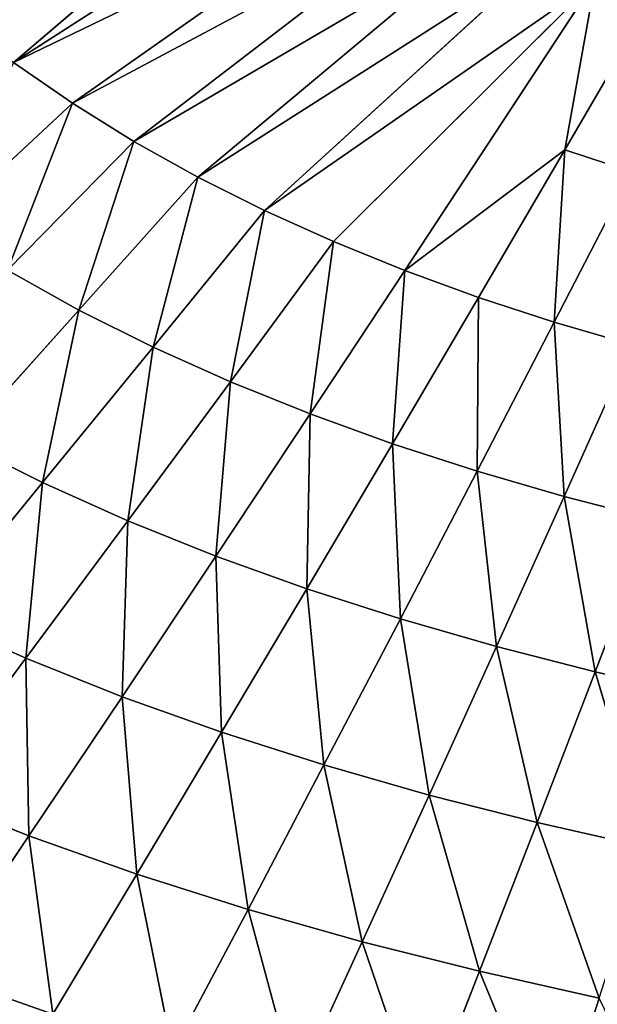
# Model space of a CAD drawing. Extents: x 0 to 500, y 0 to 390.
# Tile 551 of 656: x 199 to 224, y 110 to 152. Entities that reach past the tile are written whole.
import ezdxf

# ---------------------------------------------------------------- set-up
doc = ezdxf.new("R2010")
doc.units = 0
doc.header["$LTSCALE"] = 25.4
doc.layers.get('0').update_dxf_attribs({"linetype": 'CONTINUOUS'})

# ---------------------------------------------------------------- blocks, each defined once
blk = doc.blocks.new('ATLANTA505_-_S_STL')
at = {"color": 0}
for p, q in [((213.597, 30.101, 277.009), (216.165, 31.311, 284.574)), ((213.597, 30.101, 277.009), (216.165, 31.311, 284.574)), ((218.628, 30.192, 278.276), (216.165, 31.311, 284.574)), ((218.628, 30.192, 278.276), (216.165, 31.311, 284.574)), ((218.628, 30.192, 278.276), (221.719, 31.426, 285.799)), ((218.628, 30.192, 278.276), (221.719, 31.426, 285.799)), ((221.719, 31.426, 285.799), (223.778, 30.286, 279.427)), ((221.719, 31.426, 285.799), (223.778, 30.286, 279.427)), ((200.308, 30.994, 280.124), (195.312, 30.897, 278.365)), ((200.308, 30.994, 280.124), (195.312, 30.897, 278.365)), ((199.287, 29.853, 272.464), (195.312, 30.897, 278.365)), ((199.287, 29.853, 272.464), (195.312, 30.897, 278.365)), ((199.287, 29.853, 272.464), (200.308, 30.994, 280.124)), ((199.287, 29.853, 272.464), (200.308, 30.994, 280.124)), ((203.921, 29.932, 274.108), (200.308, 30.994, 280.124)), ((203.921, 29.932, 274.108), (200.308, 30.994, 280.124)), ((203.921, 29.932, 274.108), (205.453, 31.095, 281.742)), ((203.921, 29.932, 274.108), (205.453, 31.095, 281.742)), ((208.693, 30.014, 275.621), (205.453, 31.095, 281.742)), ((208.693, 30.014, 275.621), (205.453, 31.095, 281.742)), ((208.693, 30.014, 275.621), (210.741, 31.201, 283.223)), ((208.693, 30.014, 275.621), (210.741, 31.201, 283.223)), ((210.741, 31.201, 283.223), (213.597, 30.101, 277.009)), ((210.741, 31.201, 283.223), (213.597, 30.101, 277.009)), ((213.597, 30.101, 277.009), (208.693, 30.014, 275.621)), ((213.597, 30.101, 277.009), (208.693, 30.014, 275.621)), ((211.954, 29.076, 269.421), (213.597, 30.101, 277.009)), ((211.954, 29.076, 269.421), (213.597, 30.101, 277.009)), ((213.597, 30.101, 277.009), (218.628, 30.192, 278.276)), ((213.597, 30.101, 277.009), (218.628, 30.192, 278.276)), ((213.597, 30.101, 277.009), (216.472, 29.146, 270.711)), ((213.597, 30.101, 277.009), (216.472, 29.146, 270.711)), ((216.472, 29.146, 270.711), (218.628, 30.192, 278.276)), ((216.472, 29.146, 270.711), (218.628, 30.192, 278.276)), ((218.628, 30.192, 278.276), (223.778, 30.286, 279.427)), ((218.628, 30.192, 278.276), (223.778, 30.286, 279.427)), ((221.106, 29.219, 271.89), (218.628, 30.192, 278.276)), ((221.106, 29.219, 271.89), (218.628, 30.192, 278.276)), ((221.106, 29.219, 271.89), (223.778, 30.286, 279.427)), ((221.106, 29.219, 271.89), (223.778, 30.286, 279.427)), ((199.287, 29.853, 272.464), (194.798, 29.778, 270.684)), ((199.287, 29.853, 272.464), (194.798, 29.778, 270.684)), ((199.151, 28.884, 264.84), (194.798, 29.778, 270.684)), ((199.151, 28.884, 264.84), (194.798, 29.778, 270.684)), ((199.151, 28.884, 264.84), (199.287, 29.853, 272.464)), ((199.151, 28.884, 264.84), (199.287, 29.853, 272.464)), ((203.921, 29.932, 274.108), (199.287, 29.853, 272.464)), ((203.921, 29.932, 274.108), (199.287, 29.853, 272.464)), ((203.288, 28.945, 266.49), (199.287, 29.853, 272.464)), ((203.288, 28.945, 266.49), (199.287, 29.853, 272.464)), ((203.288, 28.945, 266.49), (203.921, 29.932, 274.108)), ((203.288, 28.945, 266.49), (203.921, 29.932, 274.108)), ((208.693, 30.014, 275.621), (203.921, 29.932, 274.108)), ((208.693, 30.014, 275.621), (203.921, 29.932, 274.108)), ((207.557, 29.009, 268.015), (203.921, 29.932, 274.108)), ((207.557, 29.009, 268.015), (203.921, 29.932, 274.108)), ((207.557, 29.009, 268.015), (208.693, 30.014, 275.621)), ((207.557, 29.009, 268.015), (208.693, 30.014, 275.621)), ((211.954, 29.076, 269.421), (208.693, 30.014, 275.621)), ((211.954, 29.076, 269.421), (208.693, 30.014, 275.621)), ((216.472, 29.146, 270.711), (221.106, 29.219, 271.89)), ((216.472, 29.146, 270.711), (221.106, 29.219, 271.89)), ((219.363, 28.322, 264.335), (221.106, 29.219, 271.89)), ((219.363, 28.322, 264.335), (221.106, 29.219, 271.89)), ((221.106, 29.219, 271.89), (225.851, 29.295, 272.963)), ((221.106, 29.219, 271.89), (225.851, 29.295, 272.963)), ((223.599, 28.38, 265.423), (221.106, 29.219, 271.89)), ((223.599, 28.38, 265.423), (221.106, 29.219, 271.89)), ((223.599, 28.38, 265.423), (225.851, 29.295, 272.963)), ((223.599, 28.38, 265.423), (225.851, 29.295, 272.963)), ((199.151, 28.884, 264.84), (195.153, 28.828, 263.061)), ((199.151, 28.884, 264.84), (195.153, 28.828, 263.061)), ((199.875, 28.068, 257.298), (195.153, 28.828, 263.061)), ((199.875, 28.068, 257.298), (195.153, 28.828, 263.061)), ((203.288, 28.945, 266.49), (199.151, 28.884, 264.84)), ((203.288, 28.945, 266.49), (199.151, 28.884, 264.84)), ((203.531, 28.113, 258.932), (199.151, 28.884, 264.84)), ((203.531, 28.113, 258.932), (199.151, 28.884, 264.84)), ((199.875, 28.068, 257.298), (199.151, 28.884, 264.84)), ((199.875, 28.068, 257.298), (199.151, 28.884, 264.84)), ((207.557, 29.009, 268.015), (203.288, 28.945, 266.49)), ((207.557, 29.009, 268.015), (203.288, 28.945, 266.49)), ((207.312, 28.162, 260.449), (203.288, 28.945, 266.49)), ((207.312, 28.162, 260.449), (203.288, 28.945, 266.49)), ((203.531, 28.113, 258.932), (203.288, 28.945, 266.49)), ((203.531, 28.113, 258.932), (203.288, 28.945, 266.49)), ((207.312, 28.162, 260.449), (207.557, 29.009, 268.015)), ((207.312, 28.162, 260.449), (207.557, 29.009, 268.015)), ((211.954, 29.076, 269.421), (207.557, 29.009, 268.015)), ((211.954, 29.076, 269.421), (207.557, 29.009, 268.015)), ((211.215, 28.212, 261.852), (207.557, 29.009, 268.015)), ((211.215, 28.212, 261.852), (207.557, 29.009, 268.015)), ((211.215, 28.212, 261.852), (211.954, 29.076, 269.421)), ((211.215, 28.212, 261.852), (211.954, 29.076, 269.421)), ((216.472, 29.146, 270.711), (211.954, 29.076, 269.421)), ((216.472, 29.146, 270.711), (211.954, 29.076, 269.421)), ((215.234, 28.266, 263.146), (211.954, 29.076, 269.421)), ((215.234, 28.266, 263.146), (211.954, 29.076, 269.421)), ((215.234, 28.266, 263.146), (216.472, 29.146, 270.711)), ((215.234, 28.266, 263.146), (216.472, 29.146, 270.711)), ((216.472, 29.146, 270.711), (219.363, 28.322, 264.335)), ((216.472, 29.146, 270.711), (219.363, 28.322, 264.335)), ((219.363, 28.322, 264.335), (223.599, 28.38, 265.423)), ((219.363, 28.322, 264.335), (223.599, 28.38, 265.423)), ((222.27, 27.615, 257.889), (223.599, 28.38, 265.423)), ((222.27, 27.615, 257.889), (223.599, 28.38, 265.423)), ((223.599, 28.38, 265.423), (227.935, 28.44, 266.414)), ((223.599, 28.38, 265.423), (227.935, 28.44, 266.414)), ((226.105, 27.66, 258.882), (223.599, 28.38, 265.423)), ((226.105, 27.66, 258.882), (223.599, 28.38, 265.423)), ((199.875, 28.068, 257.298), (196.35, 28.026, 255.543)), ((199.875, 28.068, 257.298), (196.35, 28.026, 255.543)), ((201.431, 27.384, 249.884), (196.35, 28.026, 255.543)), ((201.431, 27.384, 249.884), (196.35, 28.026, 255.543)), ((203.531, 28.113, 258.932), (199.875, 28.068, 257.298)), ((203.531, 28.113, 258.932), (199.875, 28.068, 257.298)), ((204.623, 27.417, 251.481), (199.875, 28.068, 257.298)), ((204.623, 27.417, 251.481), (199.875, 28.068, 257.298)), ((201.431, 27.384, 249.884), (199.875, 28.068, 257.298)), ((201.431, 27.384, 249.884), (199.875, 28.068, 257.298)), ((207.312, 28.162, 260.449), (203.531, 28.113, 258.932)), ((207.312, 28.162, 260.449), (203.531, 28.113, 258.932)), ((207.934, 27.452, 252.967), (203.531, 28.113, 258.932)), ((207.934, 27.452, 252.967), (203.531, 28.113, 258.932)), ((204.623, 27.417, 251.481), (203.531, 28.113, 258.932)), ((204.623, 27.417, 251.481), (203.531, 28.113, 258.932)), ((211.215, 28.212, 261.852), (207.312, 28.162, 260.449)), ((211.215, 28.212, 261.852), (207.312, 28.162, 260.449)), ((211.358, 27.49, 254.347), (207.312, 28.162, 260.449)), ((211.358, 27.49, 254.347), (207.312, 28.162, 260.449)), ((207.934, 27.452, 252.967), (207.312, 28.162, 260.449)), ((207.934, 27.452, 252.967), (207.312, 28.162, 260.449)), ((215.234, 28.266, 263.146), (211.215, 28.212, 261.852)), ((215.234, 28.266, 263.146), (211.215, 28.212, 261.852)), ((214.892, 27.53, 255.625), (211.215, 28.212, 261.852)), ((214.892, 27.53, 255.625), (211.215, 28.212, 261.852)), ((211.358, 27.49, 254.347), (211.215, 28.212, 261.852)), ((211.358, 27.49, 254.347), (211.215, 28.212, 261.852)), ((214.892, 27.53, 255.625), (215.234, 28.266, 263.146)), ((214.892, 27.53, 255.625), (215.234, 28.266, 263.146)), ((219.363, 28.322, 264.335), (215.234, 28.266, 263.146)), ((219.363, 28.322, 264.335), (215.234, 28.266, 263.146)), ((218.531, 27.571, 256.804), (215.234, 28.266, 263.146)), ((218.531, 27.571, 256.804), (215.234, 28.266, 263.146)), ((219.363, 28.322, 264.335), (218.531, 27.571, 256.804)), ((219.363, 28.322, 264.335), (218.531, 27.571, 256.804)), ((219.363, 28.322, 264.335), (222.27, 27.615, 257.889)), ((219.363, 28.322, 264.335), (222.27, 27.615, 257.889)), ((211.358, 27.49, 254.347), (207.934, 27.452, 252.967)), ((211.358, 27.49, 254.347), (207.934, 27.452, 252.967)), ((214.892, 27.53, 255.625), (211.358, 27.49, 254.347)), ((214.892, 27.53, 255.625), (211.358, 27.49, 254.347)), ((215.424, 26.918, 248.191), (211.358, 27.49, 254.347)), ((215.424, 26.918, 248.191), (211.358, 27.49, 254.347)), ((212.358, 26.889, 246.949), (211.358, 27.49, 254.347)), ((212.358, 26.889, 246.949), (211.358, 27.49, 254.347)), ((218.531, 27.571, 256.804), (214.892, 27.53, 255.625)), ((218.531, 27.571, 256.804), (214.892, 27.53, 255.625)), ((218.587, 26.948, 249.341), (214.892, 27.53, 255.625)), ((218.587, 26.948, 249.341), (214.892, 27.53, 255.625)), ((215.424, 26.918, 248.191), (214.892, 27.53, 255.625)), ((215.424, 26.918, 248.191), (214.892, 27.53, 255.625)), ((218.531, 27.571, 256.804), (222.27, 27.615, 257.889)), ((218.531, 27.571, 256.804), (222.27, 27.615, 257.889)), ((218.531, 27.571, 256.804), (218.587, 26.948, 249.341)), ((218.531, 27.571, 256.804), (218.587, 26.948, 249.341)), ((218.531, 27.571, 256.804), (221.843, 26.98, 250.402)), ((218.531, 27.571, 256.804), (221.843, 26.98, 250.402)), ((222.27, 27.615, 257.889), (221.843, 26.98, 250.402)), ((222.27, 27.615, 257.889), (221.843, 26.98, 250.402)), ((222.27, 27.615, 257.889), (226.105, 27.66, 258.882)), ((222.27, 27.615, 257.889), (226.105, 27.66, 258.882)), ((222.27, 27.615, 257.889), (225.19, 27.013, 251.38)), ((222.27, 27.615, 257.889), (225.19, 27.013, 251.38)), ((201.15, 26.792, 241.003), (195.415, 27.326, 246.347)), ((201.15, 26.792, 241.003), (195.415, 27.326, 246.347)), ((201.431, 27.384, 249.884), (198.36, 27.354, 248.175)), ((201.431, 27.384, 249.884), (198.36, 27.354, 248.175)), ((203.787, 26.814, 242.644), (198.36, 27.354, 248.175)), ((203.787, 26.814, 242.644), (198.36, 27.354, 248.175)), ((201.15, 26.792, 241.003), (198.36, 27.354, 248.175)), ((201.15, 26.792, 241.003), (198.36, 27.354, 248.175)), ((204.623, 27.417, 251.481), (201.431, 27.384, 249.884)), ((204.623, 27.417, 251.481), (201.431, 27.384, 249.884)), ((206.536, 26.837, 244.179), (201.431, 27.384, 249.884)), ((206.536, 26.837, 244.179), (201.431, 27.384, 249.884)), ((203.787, 26.814, 242.644), (201.431, 27.384, 249.884)), ((203.787, 26.814, 242.644), (201.431, 27.384, 249.884)), ((207.934, 27.452, 252.967), (204.623, 27.417, 251.481)), ((207.934, 27.452, 252.967), (204.623, 27.417, 251.481)), ((209.395, 26.862, 245.613), (204.623, 27.417, 251.481)), ((209.395, 26.862, 245.613), (204.623, 27.417, 251.481)), ((206.536, 26.837, 244.179), (204.623, 27.417, 251.481)), ((206.536, 26.837, 244.179), (204.623, 27.417, 251.481)), ((212.358, 26.889, 246.949), (207.934, 27.452, 252.967)), ((212.358, 26.889, 246.949), (207.934, 27.452, 252.967)), ((209.395, 26.862, 245.613), (207.934, 27.452, 252.967)), ((209.395, 26.862, 245.613), (207.934, 27.452, 252.967)), ((201.15, 26.792, 241.003), (198.628, 26.773, 239.255)), ((201.15, 26.792, 241.003), (198.628, 26.773, 239.255)), ((198.628, 26.773, 239.255), (210.768, 25.957, 228.862)), ((198.628, 26.773, 239.255), (210.768, 25.957, 228.862)), ((198.628, 26.773, 239.255), (212.696, 25.967, 230.204)), ((198.628, 26.773, 239.255), (212.696, 25.967, 230.204)), ((203.787, 26.814, 242.644), (201.15, 26.792, 241.003)), ((203.787, 26.814, 242.644), (201.15, 26.792, 241.003)), ((201.15, 26.792, 241.003), (214.713, 25.979, 231.464)), ((201.15, 26.792, 241.003), (214.713, 25.979, 231.464)), ((206.536, 26.837, 244.179), (203.787, 26.814, 242.644)), ((206.536, 26.837, 244.179), (203.787, 26.814, 242.644)), ((203.787, 26.814, 242.644), (216.814, 25.991, 232.644)), ((203.787, 26.814, 242.644), (216.814, 25.991, 232.644)), ((209.395, 26.862, 245.613), (206.536, 26.837, 244.179)), ((209.395, 26.862, 245.613), (206.536, 26.837, 244.179)), ((206.536, 26.837, 244.179), (218.999, 26.004, 233.747)), ((206.536, 26.837, 244.179), (218.999, 26.004, 233.747)), ((212.358, 26.889, 246.949), (209.395, 26.862, 245.613)), ((212.358, 26.889, 246.949), (209.395, 26.862, 245.613)), ((209.395, 26.862, 245.613), (221.263, 26.018, 234.775)), ((209.395, 26.862, 245.613), (221.263, 26.018, 234.775)), ((215.424, 26.918, 248.191), (212.358, 26.889, 246.949)), ((215.424, 26.918, 248.191), (212.358, 26.889, 246.949)), ((212.358, 26.889, 246.949), (223.606, 26.034, 235.731)), ((212.358, 26.889, 246.949), (223.606, 26.034, 235.731)), ((218.587, 26.948, 249.341), (215.424, 26.918, 248.191)), ((218.587, 26.948, 249.341), (215.424, 26.918, 248.191)), ((215.424, 26.918, 248.191), (223.606, 26.034, 235.731)), ((215.424, 26.918, 248.191), (223.606, 26.034, 235.731)), ((215.424, 26.918, 248.191), (222.297, 26.457, 243.004)), ((215.424, 26.918, 248.191), (222.297, 26.457, 243.004)), ((218.587, 26.948, 249.341), (221.843, 26.98, 250.402)), ((218.587, 26.948, 249.341), (221.843, 26.98, 250.402)), ((218.587, 26.948, 249.341), (222.297, 26.457, 243.004)), ((218.587, 26.948, 249.341), (222.297, 26.457, 243.004)), ((221.843, 26.98, 250.402), (225.19, 27.013, 251.38)), ((221.843, 26.98, 250.402), (225.19, 27.013, 251.38)), ((221.843, 26.98, 250.402), (222.297, 26.457, 243.004)), ((221.843, 26.98, 250.402), (222.297, 26.457, 243.004)), ((221.843, 26.98, 250.402), (225.17, 26.481, 243.946)), ((221.843, 26.98, 250.402), (225.17, 26.481, 243.946)), ((222.297, 26.457, 243.004), (225.17, 26.481, 243.946)), ((222.297, 26.457, 243.004), (225.17, 26.481, 243.946)), ((222.297, 26.457, 243.004), (223.606, 26.034, 235.731)), ((222.297, 26.457, 243.004), (223.606, 26.034, 235.731)), ((222.297, 26.457, 243.004), (226.022, 26.049, 236.618)), ((222.297, 26.457, 243.004), (226.022, 26.049, 236.618))]:
    blk.add_line(p, q, dxfattribs=at)
mesh = blk.add_polyface(dxfattribs=at)
corners = [(196.72, 32.212, 286.058), (200.308, 30.994, 280.124), (195.312, 30.897, 278.365)]
mesh.append_faces([[corners[k] for k in face] for face in [(0, 1, 2)]], dxfattribs={"color": 0})
mesh = blk.add_polyface(dxfattribs=at)
corners = [(216.165, 31.311, 284.574), (213.597, 30.101, 277.009), (210.741, 31.201, 283.223)]
mesh.append_faces([[corners[k] for k in face] for face in [(0, 1, 2)]], dxfattribs={"color": 0})
mesh = blk.add_polyface(dxfattribs=at)
corners = [(216.165, 31.311, 284.574), (218.628, 30.192, 278.276), (213.597, 30.101, 277.009)]
mesh.append_faces([[corners[k] for k in face] for face in [(0, 1, 2)]], dxfattribs={"color": 0})
mesh = blk.add_polyface(dxfattribs=at)
corners = [(221.719, 31.426, 285.799), (218.628, 30.192, 278.276), (216.165, 31.311, 284.574)]
mesh.append_faces([[corners[k] for k in face] for face in [(0, 1, 2)]], dxfattribs={"color": 0})
mesh = blk.add_polyface(dxfattribs=at)
corners = [(221.719, 31.426, 285.799), (223.778, 30.286, 279.427), (218.628, 30.192, 278.276)]
mesh.append_faces([[corners[k] for k in face] for face in [(0, 1, 2)]], dxfattribs={"color": 0})
mesh = blk.add_polyface(dxfattribs=at)
corners = [(227.395, 31.544, 286.904), (223.778, 30.286, 279.427), (221.719, 31.426, 285.799)]
mesh.append_faces([[corners[k] for k in face] for face in [(0, 1, 2)]], dxfattribs={"color": 0})
mesh = blk.add_polyface(dxfattribs=at)
corners = [(195.312, 30.897, 278.365), (199.287, 29.853, 272.464), (194.798, 29.778, 270.684)]
mesh.append_faces([[corners[k] for k in face] for face in [(0, 1, 2)]], dxfattribs={"color": 0})
mesh = blk.add_polyface(dxfattribs=at)
corners = [(200.308, 30.994, 280.124), (199.287, 29.853, 272.464), (195.312, 30.897, 278.365)]
mesh.append_faces([[corners[k] for k in face] for face in [(0, 1, 2)]], dxfattribs={"color": 0})
mesh = blk.add_polyface(dxfattribs=at)
corners = [(200.308, 30.994, 280.124), (203.921, 29.932, 274.108), (199.287, 29.853, 272.464)]
mesh.append_faces([[corners[k] for k in face] for face in [(0, 1, 2)]], dxfattribs={"color": 0})
mesh = blk.add_polyface(dxfattribs=at)
corners = [(205.453, 31.095, 281.742), (203.921, 29.932, 274.108), (200.308, 30.994, 280.124)]
mesh.append_faces([[corners[k] for k in face] for face in [(0, 1, 2)]], dxfattribs={"color": 0})
mesh = blk.add_polyface(dxfattribs=at)
corners = [(205.453, 31.095, 281.742), (208.693, 30.014, 275.621), (203.921, 29.932, 274.108)]
mesh.append_faces([[corners[k] for k in face] for face in [(0, 1, 2)]], dxfattribs={"color": 0})
mesh = blk.add_polyface(dxfattribs=at)
corners = [(210.741, 31.201, 283.223), (208.693, 30.014, 275.621), (205.453, 31.095, 281.742)]
mesh.append_faces([[corners[k] for k in face] for face in [(0, 1, 2)]], dxfattribs={"color": 0})
mesh = blk.add_polyface(dxfattribs=at)
corners = [(210.741, 31.201, 283.223), (213.597, 30.101, 277.009), (208.693, 30.014, 275.621)]
mesh.append_faces([[corners[k] for k in face] for face in [(0, 1, 2)]], dxfattribs={"color": 0})
mesh = blk.add_polyface(dxfattribs=at)
corners = [(213.597, 30.101, 277.009), (211.954, 29.076, 269.421), (208.693, 30.014, 275.621)]
mesh.append_faces([[corners[k] for k in face] for face in [(0, 1, 2)]], dxfattribs={"color": 0})
mesh = blk.add_polyface(dxfattribs=at)
corners = [(213.597, 30.101, 277.009), (216.472, 29.146, 270.711), (211.954, 29.076, 269.421)]
mesh.append_faces([[corners[k] for k in face] for face in [(0, 1, 2)]], dxfattribs={"color": 0})
mesh = blk.add_polyface(dxfattribs=at)
corners = [(218.628, 30.192, 278.276), (216.472, 29.146, 270.711), (213.597, 30.101, 277.009)]
mesh.append_faces([[corners[k] for k in face] for face in [(0, 1, 2)]], dxfattribs={"color": 0})
mesh = blk.add_polyface(dxfattribs=at)
corners = [(218.628, 30.192, 278.276), (221.106, 29.219, 271.89), (216.472, 29.146, 270.711)]
mesh.append_faces([[corners[k] for k in face] for face in [(0, 1, 2)]], dxfattribs={"color": 0})
mesh = blk.add_polyface(dxfattribs=at)
corners = [(223.778, 30.286, 279.427), (221.106, 29.219, 271.89), (218.628, 30.192, 278.276)]
mesh.append_faces([[corners[k] for k in face] for face in [(0, 1, 2)]], dxfattribs={"color": 0})
mesh = blk.add_polyface(dxfattribs=at)
corners = [(223.778, 30.286, 279.427), (225.851, 29.295, 272.963), (221.106, 29.219, 271.89)]
mesh.append_faces([[corners[k] for k in face] for face in [(0, 1, 2)]], dxfattribs={"color": 0})
mesh = blk.add_polyface(dxfattribs=at)
corners = [(199.287, 29.853, 272.464), (199.151, 28.884, 264.84), (194.798, 29.778, 270.684)]
mesh.append_faces([[corners[k] for k in face] for face in [(0, 1, 2)]], dxfattribs={"color": 0})
mesh = blk.add_polyface(dxfattribs=at)
corners = [(194.798, 29.778, 270.684), (199.151, 28.884, 264.84), (195.153, 28.828, 263.061)]
mesh.append_faces([[corners[k] for k in face] for face in [(0, 1, 2)]], dxfattribs={"color": 0})
mesh = blk.add_polyface(dxfattribs=at)
corners = [(199.287, 29.853, 272.464), (203.288, 28.945, 266.49), (199.151, 28.884, 264.84)]
mesh.append_faces([[corners[k] for k in face] for face in [(0, 1, 2)]], dxfattribs={"color": 0})
mesh = blk.add_polyface(dxfattribs=at)
corners = [(203.921, 29.932, 274.108), (203.288, 28.945, 266.49), (199.287, 29.853, 272.464)]
mesh.append_faces([[corners[k] for k in face] for face in [(0, 1, 2)]], dxfattribs={"color": 0})
mesh = blk.add_polyface(dxfattribs=at)
corners = [(203.921, 29.932, 274.108), (207.557, 29.009, 268.015), (203.288, 28.945, 266.49)]
mesh.append_faces([[corners[k] for k in face] for face in [(0, 1, 2)]], dxfattribs={"color": 0})
mesh = blk.add_polyface(dxfattribs=at)
corners = [(208.693, 30.014, 275.621), (207.557, 29.009, 268.015), (203.921, 29.932, 274.108)]
mesh.append_faces([[corners[k] for k in face] for face in [(0, 1, 2)]], dxfattribs={"color": 0})
mesh = blk.add_polyface(dxfattribs=at)
corners = [(208.693, 30.014, 275.621), (211.954, 29.076, 269.421), (207.557, 29.009, 268.015)]
mesh.append_faces([[corners[k] for k in face] for face in [(0, 1, 2)]], dxfattribs={"color": 0})
mesh = blk.add_polyface(dxfattribs=at)
corners = [(221.106, 29.219, 271.89), (219.363, 28.322, 264.335), (216.472, 29.146, 270.711)]
mesh.append_faces([[corners[k] for k in face] for face in [(0, 1, 2)]], dxfattribs={"color": 0})
mesh = blk.add_polyface(dxfattribs=at)
corners = [(221.106, 29.219, 271.89), (223.599, 28.38, 265.423), (219.363, 28.322, 264.335)]
mesh.append_faces([[corners[k] for k in face] for face in [(0, 1, 2)]], dxfattribs={"color": 0})
mesh = blk.add_polyface(dxfattribs=at)
corners = [(225.851, 29.295, 272.963), (223.599, 28.38, 265.423), (221.106, 29.219, 271.89)]
mesh.append_faces([[corners[k] for k in face] for face in [(0, 1, 2)]], dxfattribs={"color": 0})
mesh = blk.add_polyface(dxfattribs=at)
corners = [(225.851, 29.295, 272.963), (227.935, 28.44, 266.414), (223.599, 28.38, 265.423)]
mesh.append_faces([[corners[k] for k in face] for face in [(0, 1, 2)]], dxfattribs={"color": 0})
mesh = blk.add_polyface(dxfattribs=at)
corners = [(199.151, 28.884, 264.84), (199.875, 28.068, 257.298), (195.153, 28.828, 263.061)]
mesh.append_faces([[corners[k] for k in face] for face in [(0, 1, 2)]], dxfattribs={"color": 0})
mesh = blk.add_polyface(dxfattribs=at)
corners = [(195.153, 28.828, 263.061), (199.875, 28.068, 257.298), (196.35, 28.026, 255.543)]
mesh.append_faces([[corners[k] for k in face] for face in [(0, 1, 2)]], dxfattribs={"color": 0})
mesh = blk.add_polyface(dxfattribs=at)
corners = [(203.288, 28.945, 266.49), (203.531, 28.113, 258.932), (199.151, 28.884, 264.84)]
mesh.append_faces([[corners[k] for k in face] for face in [(0, 1, 2)]], dxfattribs={"color": 0})
mesh = blk.add_polyface(dxfattribs=at)
corners = [(199.151, 28.884, 264.84), (203.531, 28.113, 258.932), (199.875, 28.068, 257.298)]
mesh.append_faces([[corners[k] for k in face] for face in [(0, 1, 2)]], dxfattribs={"color": 0})
mesh = blk.add_polyface(dxfattribs=at)
corners = [(207.557, 29.009, 268.015), (207.312, 28.162, 260.449), (203.288, 28.945, 266.49)]
mesh.append_faces([[corners[k] for k in face] for face in [(0, 1, 2)]], dxfattribs={"color": 0})
mesh = blk.add_polyface(dxfattribs=at)
corners = [(203.288, 28.945, 266.49), (207.312, 28.162, 260.449), (203.531, 28.113, 258.932)]
mesh.append_faces([[corners[k] for k in face] for face in [(0, 1, 2)]], dxfattribs={"color": 0})
mesh = blk.add_polyface(dxfattribs=at)
corners = [(207.557, 29.009, 268.015), (211.215, 28.212, 261.852), (207.312, 28.162, 260.449)]
mesh.append_faces([[corners[k] for k in face] for face in [(0, 1, 2)]], dxfattribs={"color": 0})
mesh = blk.add_polyface(dxfattribs=at)
corners = [(211.954, 29.076, 269.421), (211.215, 28.212, 261.852), (207.557, 29.009, 268.015)]
mesh.append_faces([[corners[k] for k in face] for face in [(0, 1, 2)]], dxfattribs={"color": 0})
mesh = blk.add_polyface(dxfattribs=at)
corners = [(211.954, 29.076, 269.421), (215.234, 28.266, 263.146), (211.215, 28.212, 261.852)]
mesh.append_faces([[corners[k] for k in face] for face in [(0, 1, 2)]], dxfattribs={"color": 0})
mesh = blk.add_polyface(dxfattribs=at)
corners = [(216.472, 29.146, 270.711), (215.234, 28.266, 263.146), (211.954, 29.076, 269.421)]
mesh.append_faces([[corners[k] for k in face] for face in [(0, 1, 2)]], dxfattribs={"color": 0})
mesh = blk.add_polyface(dxfattribs=at)
corners = [(216.472, 29.146, 270.711), (219.363, 28.322, 264.335), (215.234, 28.266, 263.146)]
mesh.append_faces([[corners[k] for k in face] for face in [(0, 1, 2)]], dxfattribs={"color": 0})
mesh = blk.add_polyface(dxfattribs=at)
corners = [(223.599, 28.38, 265.423), (222.27, 27.615, 257.889), (219.363, 28.322, 264.335)]
mesh.append_faces([[corners[k] for k in face] for face in [(0, 1, 2)]], dxfattribs={"color": 0})
mesh = blk.add_polyface(dxfattribs=at)
corners = [(223.599, 28.38, 265.423), (226.105, 27.66, 258.882), (222.27, 27.615, 257.889)]
mesh.append_faces([[corners[k] for k in face] for face in [(0, 1, 2)]], dxfattribs={"color": 0})
mesh = blk.add_polyface(dxfattribs=at)
corners = [(227.935, 28.44, 266.414), (226.105, 27.66, 258.882), (223.599, 28.38, 265.423)]
mesh.append_faces([[corners[k] for k in face] for face in [(0, 1, 2)]], dxfattribs={"color": 0})
mesh = blk.add_polyface(dxfattribs=at)
corners = [(199.875, 28.068, 257.298), (201.431, 27.384, 249.884), (196.35, 28.026, 255.543)]
mesh.append_faces([[corners[k] for k in face] for face in [(0, 1, 2)]], dxfattribs={"color": 0})
mesh = blk.add_polyface(dxfattribs=at)
corners = [(196.35, 28.026, 255.543), (201.431, 27.384, 249.884), (198.36, 27.354, 248.175)]
mesh.append_faces([[corners[k] for k in face] for face in [(0, 1, 2)]], dxfattribs={"color": 0})
mesh = blk.add_polyface(dxfattribs=at)
corners = [(203.531, 28.113, 258.932), (204.623, 27.417, 251.481), (199.875, 28.068, 257.298)]
mesh.append_faces([[corners[k] for k in face] for face in [(0, 1, 2)]], dxfattribs={"color": 0})
mesh = blk.add_polyface(dxfattribs=at)
corners = [(199.875, 28.068, 257.298), (204.623, 27.417, 251.481), (201.431, 27.384, 249.884)]
mesh.append_faces([[corners[k] for k in face] for face in [(0, 1, 2)]], dxfattribs={"color": 0})
mesh = blk.add_polyface(dxfattribs=at)
corners = [(207.312, 28.162, 260.449), (207.934, 27.452, 252.967), (203.531, 28.113, 258.932)]
mesh.append_faces([[corners[k] for k in face] for face in [(0, 1, 2)]], dxfattribs={"color": 0})
mesh = blk.add_polyface(dxfattribs=at)
corners = [(203.531, 28.113, 258.932), (207.934, 27.452, 252.967), (204.623, 27.417, 251.481)]
mesh.append_faces([[corners[k] for k in face] for face in [(0, 1, 2)]], dxfattribs={"color": 0})
mesh = blk.add_polyface(dxfattribs=at)
corners = [(211.215, 28.212, 261.852), (211.358, 27.49, 254.347), (207.312, 28.162, 260.449)]
mesh.append_faces([[corners[k] for k in face] for face in [(0, 1, 2)]], dxfattribs={"color": 0})
mesh = blk.add_polyface(dxfattribs=at)
corners = [(207.312, 28.162, 260.449), (211.358, 27.49, 254.347), (207.934, 27.452, 252.967)]
mesh.append_faces([[corners[k] for k in face] for face in [(0, 1, 2)]], dxfattribs={"color": 0})
mesh = blk.add_polyface(dxfattribs=at)
corners = [(215.234, 28.266, 263.146), (214.892, 27.53, 255.625), (211.215, 28.212, 261.852)]
mesh.append_faces([[corners[k] for k in face] for face in [(0, 1, 2)]], dxfattribs={"color": 0})
mesh = blk.add_polyface(dxfattribs=at)
corners = [(211.215, 28.212, 261.852), (214.892, 27.53, 255.625), (211.358, 27.49, 254.347)]
mesh.append_faces([[corners[k] for k in face] for face in [(0, 1, 2)]], dxfattribs={"color": 0})
mesh = blk.add_polyface(dxfattribs=at)
corners = [(215.234, 28.266, 263.146), (218.531, 27.571, 256.804), (214.892, 27.53, 255.625)]
mesh.append_faces([[corners[k] for k in face] for face in [(0, 1, 2)]], dxfattribs={"color": 0})
mesh = blk.add_polyface(dxfattribs=at)
corners = [(219.363, 28.322, 264.335), (218.531, 27.571, 256.804), (215.234, 28.266, 263.146)]
mesh.append_faces([[corners[k] for k in face] for face in [(0, 1, 2)]], dxfattribs={"color": 0})
mesh = blk.add_polyface(dxfattribs=at)
corners = [(219.363, 28.322, 264.335), (222.27, 27.615, 257.889), (218.531, 27.571, 256.804)]
mesh.append_faces([[corners[k] for k in face] for face in [(0, 1, 2)]], dxfattribs={"color": 0})
mesh = blk.add_polyface(dxfattribs=at)
corners = [(211.358, 27.49, 254.347), (212.358, 26.889, 246.949), (207.934, 27.452, 252.967)]
mesh.append_faces([[corners[k] for k in face] for face in [(0, 1, 2)]], dxfattribs={"color": 0})
mesh = blk.add_polyface(dxfattribs=at)
corners = [(214.892, 27.53, 255.625), (215.424, 26.918, 248.191), (211.358, 27.49, 254.347)]
mesh.append_faces([[corners[k] for k in face] for face in [(0, 1, 2)]], dxfattribs={"color": 0})
mesh = blk.add_polyface(dxfattribs=at)
corners = [(211.358, 27.49, 254.347), (215.424, 26.918, 248.191), (212.358, 26.889, 246.949)]
mesh.append_faces([[corners[k] for k in face] for face in [(0, 1, 2)]], dxfattribs={"color": 0})
mesh = blk.add_polyface(dxfattribs=at)
corners = [(218.531, 27.571, 256.804), (218.587, 26.948, 249.341), (214.892, 27.53, 255.625)]
mesh.append_faces([[corners[k] for k in face] for face in [(0, 1, 2)]], dxfattribs={"color": 0})
mesh = blk.add_polyface(dxfattribs=at)
corners = [(214.892, 27.53, 255.625), (218.587, 26.948, 249.341), (215.424, 26.918, 248.191)]
mesh.append_faces([[corners[k] for k in face] for face in [(0, 1, 2)]], dxfattribs={"color": 0})
mesh = blk.add_polyface(dxfattribs=at)
corners = [(222.27, 27.615, 257.889), (221.843, 26.98, 250.402), (218.531, 27.571, 256.804)]
mesh.append_faces([[corners[k] for k in face] for face in [(0, 1, 2)]], dxfattribs={"color": 0})
mesh = blk.add_polyface(dxfattribs=at)
corners = [(218.531, 27.571, 256.804), (221.843, 26.98, 250.402), (218.587, 26.948, 249.341)]
mesh.append_faces([[corners[k] for k in face] for face in [(0, 1, 2)]], dxfattribs={"color": 0})
mesh = blk.add_polyface(dxfattribs=at)
corners = [(222.27, 27.615, 257.889), (225.19, 27.013, 251.38), (221.843, 26.98, 250.402)]
mesh.append_faces([[corners[k] for k in face] for face in [(0, 1, 2)]], dxfattribs={"color": 0})
mesh = blk.add_polyface(dxfattribs=at)
corners = [(226.105, 27.66, 258.882), (225.19, 27.013, 251.38), (222.27, 27.615, 257.889)]
mesh.append_faces([[corners[k] for k in face] for face in [(0, 1, 2)]], dxfattribs={"color": 0})
mesh = blk.add_polyface(dxfattribs=at)
corners = [(198.36, 27.354, 248.175), (201.15, 26.792, 241.003), (195.415, 27.326, 246.347)]
mesh.append_faces([[corners[k] for k in face] for face in [(0, 1, 2)]], dxfattribs={"color": 0})
mesh = blk.add_polyface(dxfattribs=at)
corners = [(195.415, 27.326, 246.347), (201.15, 26.792, 241.003), (198.628, 26.773, 239.255)]
mesh.append_faces([[corners[k] for k in face] for face in [(0, 1, 2)]], dxfattribs={"color": 0})
mesh = blk.add_polyface(dxfattribs=at)
corners = [(201.431, 27.384, 249.884), (203.787, 26.814, 242.644), (198.36, 27.354, 248.175)]
mesh.append_faces([[corners[k] for k in face] for face in [(0, 1, 2)]], dxfattribs={"color": 0})
mesh = blk.add_polyface(dxfattribs=at)
corners = [(198.36, 27.354, 248.175), (203.787, 26.814, 242.644), (201.15, 26.792, 241.003)]
mesh.append_faces([[corners[k] for k in face] for face in [(0, 1, 2)]], dxfattribs={"color": 0})
mesh = blk.add_polyface(dxfattribs=at)
corners = [(204.623, 27.417, 251.481), (206.536, 26.837, 244.179), (201.431, 27.384, 249.884)]
mesh.append_faces([[corners[k] for k in face] for face in [(0, 1, 2)]], dxfattribs={"color": 0})
mesh = blk.add_polyface(dxfattribs=at)
corners = [(201.431, 27.384, 249.884), (206.536, 26.837, 244.179), (203.787, 26.814, 242.644)]
mesh.append_faces([[corners[k] for k in face] for face in [(0, 1, 2)]], dxfattribs={"color": 0})
mesh = blk.add_polyface(dxfattribs=at)
corners = [(207.934, 27.452, 252.967), (209.395, 26.862, 245.613), (204.623, 27.417, 251.481)]
mesh.append_faces([[corners[k] for k in face] for face in [(0, 1, 2)]], dxfattribs={"color": 0})
mesh = blk.add_polyface(dxfattribs=at)
corners = [(204.623, 27.417, 251.481), (209.395, 26.862, 245.613), (206.536, 26.837, 244.179)]
mesh.append_faces([[corners[k] for k in face] for face in [(0, 1, 2)]], dxfattribs={"color": 0})
mesh = blk.add_polyface(dxfattribs=at)
corners = [(207.934, 27.452, 252.967), (212.358, 26.889, 246.949), (209.395, 26.862, 245.613)]
mesh.append_faces([[corners[k] for k in face] for face in [(0, 1, 2)]], dxfattribs={"color": 0})
mesh = blk.add_polyface(dxfattribs=at)
corners = [(198.628, 26.773, 239.255), (210.768, 25.957, 228.862), (196.224, 26.756, 237.396)]
mesh.append_faces([[corners[k] for k in face] for face in [(0, 1, 2)]], dxfattribs={"color": 0})
mesh = blk.add_polyface(dxfattribs=at)
corners = [(198.628, 26.773, 239.255), (214.713, 25.979, 231.464), (212.696, 25.967, 230.204), (201.15, 26.792, 241.003)]
mesh.append_faces([[corners[k] for k in face] for face in [(0, 1, 2), (1, 0, 3)]], dxfattribs={"vtx0": -1, "color": 0})
mesh = blk.add_polyface(dxfattribs=at)
corners = [(198.628, 26.773, 239.255), (212.696, 25.967, 230.204), (210.768, 25.957, 228.862)]
mesh.append_faces([[corners[k] for k in face] for face in [(0, 1, 2)]], dxfattribs={"color": 0})
mesh = blk.add_polyface(dxfattribs=at)
corners = [(201.15, 26.792, 241.003), (216.814, 25.991, 232.644), (214.713, 25.979, 231.464), (203.787, 26.814, 242.644)]
mesh.append_faces([[corners[k] for k in face] for face in [(0, 1, 2), (1, 0, 3)]], dxfattribs={"vtx0": -1, "color": 0})
mesh = blk.add_polyface(dxfattribs=at)
corners = [(203.787, 26.814, 242.644), (218.999, 26.004, 233.747), (216.814, 25.991, 232.644), (206.536, 26.837, 244.179)]
mesh.append_faces([[corners[k] for k in face] for face in [(0, 1, 2), (1, 0, 3)]], dxfattribs={"vtx0": -1, "color": 0})
mesh = blk.add_polyface(dxfattribs=at)
corners = [(206.536, 26.837, 244.179), (221.263, 26.018, 234.775), (218.999, 26.004, 233.747), (209.395, 26.862, 245.613)]
mesh.append_faces([[corners[k] for k in face] for face in [(0, 1, 2), (1, 0, 3)]], dxfattribs={"vtx0": -1, "color": 0})
mesh = blk.add_polyface(dxfattribs=at)
corners = [(209.395, 26.862, 245.613), (223.606, 26.034, 235.731), (221.263, 26.018, 234.775), (212.358, 26.889, 246.949)]
mesh.append_faces([[corners[k] for k in face] for face in [(0, 1, 2), (1, 0, 3)]], dxfattribs={"vtx0": -1, "color": 0})
mesh = blk.add_polyface(dxfattribs=at)
corners = [(215.424, 26.918, 248.191), (223.606, 26.034, 235.731), (212.358, 26.889, 246.949)]
mesh.append_faces([[corners[k] for k in face] for face in [(0, 1, 2)]], dxfattribs={"color": 0})
mesh = blk.add_polyface(dxfattribs=at)
corners = [(218.587, 26.948, 249.341), (222.297, 26.457, 243.004), (215.424, 26.918, 248.191)]
mesh.append_faces([[corners[k] for k in face] for face in [(0, 1, 2)]], dxfattribs={"color": 0})
mesh = blk.add_polyface(dxfattribs=at)
corners = [(215.424, 26.918, 248.191), (222.297, 26.457, 243.004), (223.606, 26.034, 235.731)]
mesh.append_faces([[corners[k] for k in face] for face in [(0, 1, 2)]], dxfattribs={"color": 0})
mesh = blk.add_polyface(dxfattribs=at)
corners = [(221.843, 26.98, 250.402), (222.297, 26.457, 243.004), (218.587, 26.948, 249.341)]
mesh.append_faces([[corners[k] for k in face] for face in [(0, 1, 2)]], dxfattribs={"color": 0})
mesh = blk.add_polyface(dxfattribs=at)
corners = [(225.19, 27.013, 251.38), (225.17, 26.481, 243.946), (221.843, 26.98, 250.402)]
mesh.append_faces([[corners[k] for k in face] for face in [(0, 1, 2)]], dxfattribs={"color": 0})
mesh = blk.add_polyface(dxfattribs=at)
corners = [(221.843, 26.98, 250.402), (225.17, 26.481, 243.946), (222.297, 26.457, 243.004)]
mesh.append_faces([[corners[k] for k in face] for face in [(0, 1, 2)]], dxfattribs={"color": 0})
mesh = blk.add_polyface(dxfattribs=at)
corners = [(225.17, 26.481, 243.946), (226.022, 26.049, 236.618), (222.297, 26.457, 243.004)]
mesh.append_faces([[corners[k] for k in face] for face in [(0, 1, 2)]], dxfattribs={"color": 0})
mesh = blk.add_polyface(dxfattribs=at)
corners = [(222.297, 26.457, 243.004), (226.022, 26.049, 236.618), (223.606, 26.034, 235.731)]
mesh.append_faces([[corners[k] for k in face] for face in [(0, 1, 2)]], dxfattribs={"color": 0})

msp = doc.modelspace()

# ---------------------------------------------------------------- block references
at = {"color": 254, "extrusion": (0, -1, 1.11022e-16)}
msp.add_blockref('ATLANTA505_-_S_STL', (-0.149, -0.01, -389.852), dxfattribs=at)

doc.saveas('drawing.dxf')
